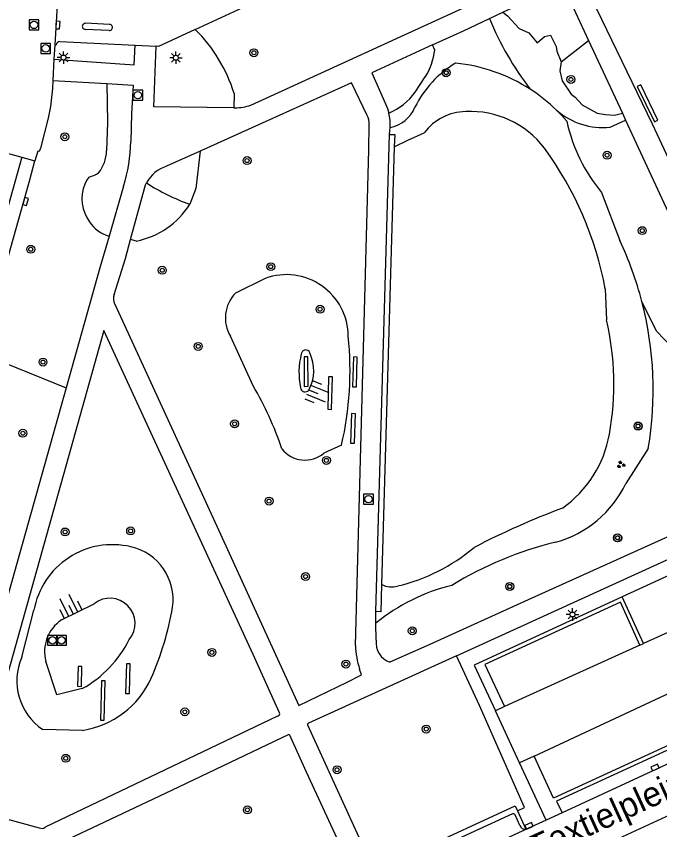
# Model space of a CAD drawing. Extents: x 132998 to 136004, y 396998 to 398512.
# Drawn here: x 133281.6 to 133346.5, y 398300.1 to 398382.1 of the extents above; entities that cross this region are included whole.
import ezdxf

# ---------------------------------------------------------------- set-up
doc = ezdxf.new("R2010")
doc.units = 0
for name, color, linetype in [('gg-afsc-muur', 7, 'Continuous'), ('gg-anno-openbare ruimte label', 7, 'Continuous'), ('gg-knt-BGT kruinlijn', 7, 'Continuous'), ('gg-knt-bovenkant onderkant talud', 7, 'Continuous'), ('gg-knt-verharding', 7, 'Continuous'), ('gg-knt-verharding nz', 7, 'Continuous'), ('gg-kntw-bovenkant insteek waterloop', 7, 'Continuous'), ('gg-kntw-kademuur', 7, 'Continuous'), ('gg-kntw-waterlijn', 7, 'Continuous'), ('gt-grn-groengrens', 7, 'Continuous'), ('gt-symb-boom', 7, 'Continuous'), ('gt-symb-groenvak', 7, 'Continuous'), ('gt-symb-kolk', 7, 'Continuous'), ('gt-symb-lichtmast', 7, 'Continuous'), ('gt-symb-rioolschacht', 7, 'Continuous'), ('gt-symb-talud symbool', 7, 'Continuous')]:
    doc.layers.add(name, color=color, linetype=linetype)

# ---------------------------------------------------------------- blocks, each defined once
blk = doc.blocks.new('gt0-BOOM')
at = {"layer": 'gt-symb-boom'}
for radius in [0.4, 0.2]:
    blk.add_circle((0, 0), radius, dxfattribs=at)
blk = doc.blocks.new('gt0-GRVAK')
at = {"layer": 'gt-symb-groenvak'}
for p, q in [((-0.11, 0.189), (-0.228, 0.24)), ((-0.182, 0.153), (0.088, 0.153)), ((-0.091, 0.211), (-0.156, 0.322)), ((-0.047, 0.214), (-0.047, 0.393)), ((-0.004, 0.211), (0.061, 0.322)), ((0.015, 0.189), (0.133, 0.24)), ((0.262, -0.052), (0.197, 0.059)), ((0.305, -0.049), (0.305, 0.13)), ((0.349, -0.052), (0.414, 0.059)), ((-0.245, -0.228), (-0.363, -0.177)), ((-0.318, -0.264), (-0.047, -0.264)), ((-0.226, -0.206), (-0.291, -0.095)), ((-0.183, -0.203), (-0.183, -0.024)), ((-0.139, -0.206), (-0.074, -0.095)), ((-0.12, -0.228), (-0.002, -0.177)), ((0.243, -0.074), (0.125, -0.023)), ((0.17, -0.11), (0.441, -0.11)), ((0.368, -0.074), (0.486, -0.023))]:
    blk.add_line(p, q, dxfattribs=at)
blk = doc.blocks.new('gt0-KOLK')
at = {"layer": 'gt-symb-kolk'}
blk.add_lwpolyline([(0, 0), (0.375, 0), (0.375, 0.4), (-0.375, 0.4), (-0.375, 0), (0, 0)], dxfattribs=at)
blk = doc.blocks.new('gt0-LMAST')
at = {"layer": 'gt-symb-lichtmast'}
for p, q in [((-0.182, 0.173), (-0.447, 0.438)), ((-0.005, 0.246), (-0.005, 0.621)), ((0.172, 0.173), (0.437, 0.438)), ((-0.255, -0.004), (-0.63, -0.004)), ((-0.182, -0.181), (-0.447, -0.446)), ((-0.005, -0.254), (-0.005, -0.629)), ((0.437, -0.446), (0.172, -0.181)), ((0.245, -0.004), (0.62, -0.004))]:
    blk.add_line(p, q, dxfattribs=at)
blk.add_circle((-0.005, -0.004), 0.25, dxfattribs=at)
blk = doc.blocks.new('gt0-TALUD_1')
at = {"layer": 'gt-symb-talud symbool'}
for p, q in [((-1, -1), (-1, 0)), ((-0.5, -2), (-0.5, 0)), ((0, -1), (0, 0)), ((0.5, -2), (0.5, 0)), ((1, -1), (1, 0))]:
    blk.add_line(p, q, dxfattribs=at)
blk = doc.blocks.new('gt0-RS')
at = {"layer": 'gt-symb-rioolschacht'}
blk.add_lwpolyline([(-0.5, -0.5), (0.5, -0.5), (0.5, 0.5), (-0.5, 0.5)], close=True, dxfattribs=at)
blk.add_circle((0, 0), 0.375, dxfattribs=at)

msp = doc.modelspace()

# ---------------------------------------------------------------- linework, layer by layer
at = {"layer": 'gg-afsc-muur'}
for points in [[(133345.95, 398371.479), (133346.303, 398371.657), (133344.571, 398375.219), (133344.225, 398375.063), (133345.95, 398371.479)], [(133310.637, 398344.818), (133311.018, 398344.827), (133311.01, 398347.796), (133310.617, 398347.795), (133310.637, 398344.818)], [(133315.505, 398344.782), (133315.89, 398344.767), (133315.981, 398347.757), (133315.587, 398347.781), (133315.505, 398344.782)], [(133313.009, 398342.527), (133313.373, 398342.501), (133313.475, 398345.782), (133313.075, 398345.78), (133313.009, 398342.527)], [(133315.308, 398339.091), (133315.701, 398339.081), (133315.79, 398342.063), (133315.4, 398342.069), (133315.308, 398339.091)], [(133287.769, 398314.601), (133288.177, 398314.57), (133288.217, 398316.564), (133287.822, 398316.582), (133287.769, 398314.601)], [(133292.619, 398313.862), (133293.004, 398313.854), (133293.086, 398316.828), (133292.709, 398316.836), (133292.619, 398313.862)], [(133290.069, 398311.16), (133290.455, 398311.171), (133290.565, 398315.126), (133290.19, 398315.135), (133290.069, 398311.16)]]:
    msp.add_lwpolyline(points, dxfattribs=at)
at = {"layer": 'gg-knt-BGT kruinlijn'}
msp.add_line((133286.139, 398321.275), (133289.448, 398322.905), dxfattribs=at)
msp.add_lwpolyline([(133288.252, 398314.347), (133285.674, 398313.727), (133284.562, 398317.071)], dxfattribs=at)
for centre, radius, start, end in [((133317.678, 398346.24), 7.577, 165.79845, 191.88993), ((133310.772, 398348.048), 0.442, 19.96996, 173.37194), ((133307.508, 398346.414), 4.09, 331.30936, 25.87914), ((133310.724, 398344.723), 0.462, 185.49356, 323.72833), ((133291.033, 398320.918), 2.542, 320.03421, 128.57211), ((133288.352, 398318.047), 3.913, 124.43201, 194.44395), ((133282.448, 398324.639), 11.816, 299.42059, 333.05649)]:
    msp.add_arc(centre, radius, start, end, dxfattribs=at)
at = {"layer": 'gg-knt-bovenkant onderkant talud'}
for p, q in [((133306.691, 398355.709), (133303.696, 398354.232)), ((133305.47, 398344.889), (133303.18, 398349.872)), ((133314.392, 398338.875), (133312.598, 398338.074)), ((133282.141, 398317.51), (133283.368, 398322.238)), ((133288.264, 398310.136), (133284.262, 398310.224))]:
    msp.add_line(p, q, dxfattribs=at)
for centre, radius, start, end in [((133308.825, 398349.832), 6.252, 0.3309, 109.95329), ((133306.302, 398351.713), 3.625, 135.97572, 210.52532), ((133281.727, 398346.428), 33.527, 346.98019, 5.88856), ((133276.451, 398327.771), 33.692, 18.59426, 30.53584), ((133310.703, 398340.32), 2.939, 217.91152, 310.16673), ((133291.29, 398320.809), 8.05, 76.66229, 169.7771), ((133291.943, 398323.314), 5.463, 352.04955, 77.26433), ((133267.049, 398327.794), 30.753, 336.24219, 350.19626), ((133287.548, 398315.132), 5.906, 156.26004, 236.20117), ((133286.907, 398319.115), 9.081, 278.59141, 335.88538)]:
    msp.add_arc(centre, radius, start, end, dxfattribs=at)
at = {"layer": 'gg-knt-verharding'}
for p, q in [((133299.637, 398380.814), (133331.93, 398395.76)), ((133285.711, 398383.259), (133285.469, 398379.256)), ((133329.306, 398381.912), (133330.645, 398382.544)), ((133290.996, 398381.316), (133288.58, 398381.425)), ((133290.952, 398380.696), (133288.545, 398380.815)), ((133285.469, 398379.256), (133285.392, 398377.824)), ((133285.469, 398379.256), (133285.622, 398379.253)), ((133285.976, 398379.579), (133293.578, 398379.21)), ((133339.317, 398379.705), (133342.727, 398372.363)), ((133293.578, 398379.21), (133295.707, 398379.107)), ((133285.392, 398377.824), (133285.273, 398375.66)), ((133285.273, 398375.66), (133290.72, 398375.341)), ((133303.542, 398372.897), (133303.657, 398372.895)), ((133342.727, 398372.363), (133343.045, 398371.676)), ((133279.43, 398368.675), (133282.157, 398367.921)), ((133282.157, 398367.921), (133283.459, 398367.561)), ((133300.143, 398368.544), (133296.741, 398367.017)), ((133292.407, 398364.996), (133290.957, 398359.979)), ((133344.836, 398318.887), (133342.707, 398323.611)), ((133317.858, 398320.959), (133317.841, 398322.115)), ((133350.964, 398321.704), (133344.836, 398318.887)), ((133317.883, 398319.236), (133317.858, 398320.959)), ((133325.984, 398317.655), (133311.068, 398310.858)), ((133362.705, 398313.865), (133336.632, 398301.826)), ((133332.353, 398306.859), (133329.908, 398312.109)), ((133307.948, 398311.571), (133284.494, 398300.363)), ((133310.963, 398310.682), (133317.86, 398295.636)), ((133335.041, 398301.09), (133332.353, 398306.859)), ((133331.636, 398301.712), (133322.534, 398297.541)), ((133332.373, 398300.531), (133331.896, 398301.623)), ((133332.138, 398302.019), (133332.991, 398300.174)), ((133336.632, 398301.826), (133335.041, 398301.09)), ((133335.041, 398301.09), (133333.167, 398300.223)), ((133333.167, 398300.223), (133332.991, 398300.174))]:
    msp.add_line(p, q, dxfattribs=at)
for points in [[(133335.605, 398392.682), (133337.108, 398389.28), (133338.563, 398386.128), (133345.715, 398371.292), (133348.294, 398365.755), (133353.078, 398368.028)], [(133305.25, 398373.169), (133327.863, 398383.513), (133335.482, 398387.193)], [(133330.645, 398382.544), (133336.674, 398385.388), (133339.317, 398379.705)], [(133323.568, 398379.244), (133326.695, 398380.681), (133329.306, 398381.912)], [(133299.637, 398380.814), (133295.925, 398379.096), (133295.707, 398379.107)], [(133323.568, 398379.244), (133317.439, 398376.428), (133318.832, 398373.306), (133319.022, 398372.852), (133319.166, 398372.381)], [(133285.392, 398377.824), (133293.48, 398377.256), (133293.578, 398379.21)], [(133303.542, 398372.897), (133295.449, 398373.017), (133295.707, 398379.107)], [(133285.273, 398375.66), (133285.229, 398374.867), (133285.037, 398373.052), (133284.809, 398371.87), (133284.023, 398368.835), (133283.894, 398368.517), (133283.759, 398368.547), (133283.459, 398367.561)], [(133290.72, 398375.341), (133293.366, 398375.187), (133293.221, 398372.303), (133293.128, 398369.52)], [(133316.972, 398372.129), (133315.407, 398375.437), (133307.07, 398371.653), (133300.143, 398368.544)], [(133315.794, 398318.698), (133317.154, 398368.685), (133317.176, 398371.224)], [(133343.045, 398371.676), (133348.427, 398360.062), (133353.091, 398350.042)], [(133319.22, 398370.231), (133319.276, 398370.577), (133319.307, 398370.926)], [(133279.08, 398351.986), (133282.946, 398365.658), (133283.459, 398367.561)], [(133293.121, 398359.64), (133294.636, 398365.151), (133294.723, 398365.328)], [(133290.957, 398359.979), (133290.026, 398356.758), (133286.621, 398344.679)], [(133291.476, 398354.097), (133292.594, 398357.722), (133293.121, 398359.64)], [(133291.541, 398353.091), (133301.83, 398330.723), (133310.076, 398312.642), (133314.971, 398314.98), (133316.404, 398315.743), (133316.212, 398316.312)], [(133308.139, 398311.911), (133305.491, 398317.784), (133290.436, 398350.44), (133276.876, 398302.212), (133283.91, 398300.303)], [(133286.621, 398344.679), (133274.773, 398302.657), (133265.978, 398305.157)], [(133325.984, 398317.655), (133356.586, 398331.6), (133360.864, 398333.388), (133364.45, 398325.599)], [(133347.663, 398329.805), (133333.206, 398323.282), (133323.295, 398318.782), (133319.281, 398317.005)], [(133342.707, 398323.611), (133327.767, 398316.704), (133329.908, 398312.109)], [(133264.809, 398276.798), (133265.232, 398277.625), (133265.54, 398278.148), (133265.896, 398278.642), (133267.857, 398281.03), (133269.757, 398283.017), (133270.61, 398283.963), (133271.118, 398284.599), (133271.461, 398285.103), (133271.785, 398285.677), (133272.173, 398286.611), (133272.496, 398287.61), (133276.297, 398300.24), (133284.393, 398298.011), (133297.28, 398304.121), (133309.101, 398309.76), (133310.834, 398305.939), (133315.96, 398294.815)], [(133350.124, 398309.451), (133336.087, 398303.004), (133336.632, 398301.826)], [(133321.883, 398297.497), (133321.729, 398297.819), (133331.91, 398302.511), (133332.138, 398302.019)]]:
    msp.add_lwpolyline(points, dxfattribs=at)
for centre, radius, start, end in [((133288.555, 398381.12), 0.306, 85.3339, 268.09838), ((133290.982, 398381.005), 0.311, 264.44834, 87.43297), ((133285.981, 398379.219), 0.36, 90.75908, 174.52511), ((133303.463, 398378.789), 5.897, 271.88223, 287.63681), ((133315.681, 398371.362), 1.502, 354.71264, 30.69332), ((133314.41, 398371.186), 4.904, 356.96329, 14.1069), ((133277.092, 398369.756), 16.038, 342.7338, 359.1558), ((133297.809, 398363.691), 3.494, 107.80499, 152.05147), ((133292.596, 398353.664), 1.201, 158.87608, 208.51767), ((133325.478, 398319.165), 9.696, 182.76072, 197.11274), ((133319.993, 398319.005), 2.123, 173.74026, 250.4043), ((133307.916, 398311.813), 0.244, 277.51113, 23.83739), ((133311.087, 398310.727), 0.132, 98.36602, 199.99414), ((133331.72, 398301.534), 0.197, 26.89209, 115.31497), ((133332.924, 398300.771), 0.601, 203.56459, 276.40795), ((133284.15, 398300.835), 0.584, 245.66562, 306.06632)]:
    msp.add_arc(centre, radius, start, end, dxfattribs=at)
at = {"layer": 'gg-knt-verharding nz'}
for p, q in [((133344.481, 398318.712), (133330.814, 398312.531)), ((133344.481, 398318.712), (133344.836, 398318.887)), ((133333.812, 398307.539), (133347.574, 398313.968)), ((133330.814, 398312.531), (133329.908, 398312.109)), ((133364.7, 398309.535), (133340.99, 398298.603)), ((133333.812, 398307.539), (133332.353, 398306.859)), ((133333.167, 398300.223), (133322.724, 398295.416))]:
    msp.add_line(p, q, dxfattribs=at)
for points in [[(133282.157, 398367.921), (133270.803, 398327.475), (133257.324, 398279.223)], [(133344.481, 398318.712), (133342.52, 398323.059), (133328.86, 398316.784), (133330.814, 398312.531)], [(133347.574, 398313.968), (133349.597, 398309.642), (133335.774, 398303.303), (133333.812, 398307.539)]]:
    msp.add_lwpolyline(points, dxfattribs=at)
at = {"layer": 'gg-kntw-bovenkant insteek waterloop'}
for p, q in [((133340.617, 398364.36), (133342.461, 398359.525)), ((133345.333, 398338.555), (133343.057, 398335.033))]:
    msp.add_line(p, q, dxfattribs=at)
msp.add_lwpolyline([(133337.117, 398371.557), (133336.617, 398372.115), (133336.089, 398372.654)], dxfattribs=at)
for centre, radius, start, end in [((133331.329, 398368.308), 10.602, 120.91516, 153.98696), ((133324.238, 398360.535), 16.949, 57.22743, 84.43462), ((133324.221, 398360.503), 16.986, 45.67483, 57.2357), ((133318.603, 398374.337), 3.482, 281.66245, 336.68078), ((133353.604, 398375.126), 16.869, 192.21262, 219.65597), ((133310.332, 398344.436), 35.496, 14.59803, 25.15685), ((133310.371, 398344.448), 35.455, 350.43283, 14.59524), ((133333.101, 398339.741), 11.013, 285.20663, 334.68941), ((133344.823, 398293.091), 37.09, 103.77711, 121.392), ((133330.172, 398305.74), 19.577, 103.79833, 128.97749)]:
    msp.add_arc(centre, radius, start, end, dxfattribs=at)
at = {"layer": 'gg-kntw-kademuur'}
for p, q in [((133317.841, 398322.115), (133319.22, 398370.231)), ((133319.717, 398368.972), (133318.43, 398324.853))]:
    msp.add_line(p, q, dxfattribs=at)
for points in [[(133319.22, 398370.231), (133319.753, 398370.212), (133319.717, 398368.972)], [(133318.43, 398324.853), (133318.35, 398322.101), (133317.841, 398322.115)]]:
    msp.add_lwpolyline(points, dxfattribs=at)
at = {"layer": 'gg-kntw-waterlijn'}
msp.add_line((133340.991, 398354.637), (133341.113, 398351.512), dxfattribs=at)
msp.add_lwpolyline([(133319.717, 398368.972), (133321.071, 398369.658), (133322.742, 398370.39)], dxfattribs=at)
for centre, radius, start, end in [((133326.999, 398367.217), 5.309, 90.88551, 143.30459), ((133327.388, 398363.141), 9.397, 37.29103, 92.8719), ((133306.821, 398348.311), 34.75, 10.4887, 36.19847), ((133313.341, 398345.034), 28.517, 349.83635, 13.12983), ((133330.081, 398341.975), 11.5, 304.97899, 350.12143), ((133368.289, 398249.592), 88.78, 110.86147, 117.16247), ((133315.769, 398342.758), 18.568, 283.33894, 310.2245), ((133319.433, 398326.687), 2.091, 241.33993, 287.25985)]:
    msp.add_arc(centre, radius, start, end, dxfattribs=at)
at = {"layer": 'gt-grn-groengrens'}
for p, q in [((133323.801, 398378.735), (133323.568, 398379.244)), ((133336.531, 398377.545), (133339.317, 398379.705)), ((133321.835, 398374.479), (133322.838, 398376.013)), ((133303.564, 398374.35), (133303.542, 398372.897)), ((133341.483, 398370.952), (133343.045, 398371.676)), ((133293.715, 398359.476), (133293.121, 398359.64)), ((133280.415, 398347.177), (133286.621, 398344.679)), ((133348.78, 398326.406), (133342.707, 398323.611))]:
    msp.add_line(p, q, dxfattribs=at)
for points in [[(133330.645, 398382.544), (133331.115, 398382.165), (133332.299, 398380.918), (133333.272, 398380.458), (133334.116, 398379.448), (133334.868, 398380.084), (133335.477, 398380.215), (133336.024, 398379.096), (133336.123, 398378.624), (133336.531, 398377.545)], [(133336.531, 398377.545), (133336.415, 398376.62), (133336.647, 398375.642), (133337.569, 398374.273), (133337.94, 398373.966), (133338.648, 398373.205), (133340.18, 398372.357), (133341.023, 398372.248), (133341.935, 398372.155), (133342.727, 398372.363)], [(133290.72, 398375.341), (133290.801, 398371.42), (133290.703, 398368.564)], [(133300.143, 398368.544), (133299.695, 398364.764), (133299.079, 398363.178)], [(133288.92, 398365.929), (133288.684, 398365.584), (133288.507, 398365.21)], [(133349.78, 398346.524), (133347.702, 398348.763), (133346.173, 398350.374), (133344.682, 398353.382)], [(133332.138, 398302.019), (133332.856, 398302.346), (133328.304, 398312.646), (133325.984, 398317.655)]]:
    msp.add_lwpolyline(points, dxfattribs=at)
for centre, radius, start, end in [((133358.181, 398393.808), 31.23, 202.38977, 217.52338), ((133288.503, 398369.625), 15.785, 17.41801, 45.1409), ((133317.264, 398379.516), 6.584, 327.8508, 353.18328), ((133316.669, 398378.304), 6.428, 292.8577, 323.4814), ((133340.736, 398377.984), 7.071, 228.91282, 276.06248), ((133286.783, 398368.73), 3.924, 322.53199, 357.57638), ((133288.298, 398368.756), 2.894, 282.40224, 303.52699), ((133306.602, 398383.908), 22.053, 237.40707, 250.05361), ((133292.111, 398363.728), 3.897, 157.65015, 216.43638), ((133292.094, 398367.561), 8.246, 281.33386, 327.88965), ((133291.837, 398363.278), 3.415, 213.09215, 255.07008)]:
    msp.add_arc(centre, radius, start, end, dxfattribs=at)

# ---------------------------------------------------------------- block references
at = {"layer": 'gt-symb-boom'}
for p in [(133305.562, 398378.46), (133324.94, 398376.439), (133324.947, 398376.45), (133337.525, 398375.764), (133286.488, 398369.985), (133304.864, 398367.582), (133341.176, 398368.126), (133344.726, 398360.521), (133283.049, 398358.639), (133307.262, 398356.889), (133296.307, 398356.524), (133312.227, 398352.596), (133299.939, 398348.85), (133284.287, 398347.268), (133303.608, 398341.041), (133344.296, 398340.826), (133344.299, 398340.8), (133282.253, 398340.096), (133312.864, 398337.357), (133307.084, 398333.251), (133286.514, 398330.138), (133293.125, 398330.243), (133342.22, 398329.547), (133342.249, 398329.543), (133310.765, 398325.639), (133331.356, 398324.627), (133331.36, 398324.652), (133321.529, 398320.171), (133301.32, 398317.996), (133314.832, 398316.822), (133298.59, 398312.002), (133322.932, 398310.266), (133286.584, 398307.317), (133313.942, 398306.163), (133304.902, 398302.114)]:
    msp.add_blockref('gt0-BOOM', p, dxfattribs=at)
at = {"layer": 'gt-symb-groenvak'}
msp.add_blockref('gt0-GRVAK', (133342.562, 398336.928), dxfattribs=at)
at = {"layer": 'gt-symb-kolk'}
for p, rotation in [((133285.59, 398381.256), -93.46407967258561), ((133282.339, 398363.512), -105.79020727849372), ((133346.101, 398306.201), 24.781904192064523), ((133333.378, 398300.321), 24.825302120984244)]:
    msp.add_blockref('gt0-KOLK', p, dxfattribs=dict(at, rotation=rotation))
at = {"layer": 'gt-symb-lichtmast'}
for p in [(133286.358, 398377.978), (133297.691, 398377.957), (133337.689, 398321.821)]:
    msp.add_blockref('gt0-LMAST', p, dxfattribs=at)
at = {"layer": 'gt-symb-rioolschacht'}
for p in [(133283.376, 398381.265), (133284.559, 398378.898), (133293.857, 398374.185), (133317.107, 398333.44), (133285.241, 398319.21), (133286.155, 398319.212)]:
    msp.add_blockref('gt0-RS', p, dxfattribs=at)
at = {"layer": 'gt-symb-talud symbool'}
for p, xscale, yscale, rotation in [((133311.096, 398344.45), 0.999425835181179, 0.9994258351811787, 67.90051036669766), ((133287.321, 398321.857), 0.9999864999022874, 0.9999864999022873, -153.76806006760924)]:
    msp.add_blockref('gt0-TALUD_1', p, dxfattribs=dict(at, xscale=xscale, yscale=yscale, rotation=rotation))

# ---------------------------------------------------------------- texts
at = {"layer": 'gg-anno-openbare ruimte label'}
msp.add_text('Textielplein', height=2.5, rotation=24.6, dxfattribs=at).set_placement((133333.993, 398296.988))

doc.saveas('drawing.dxf')
